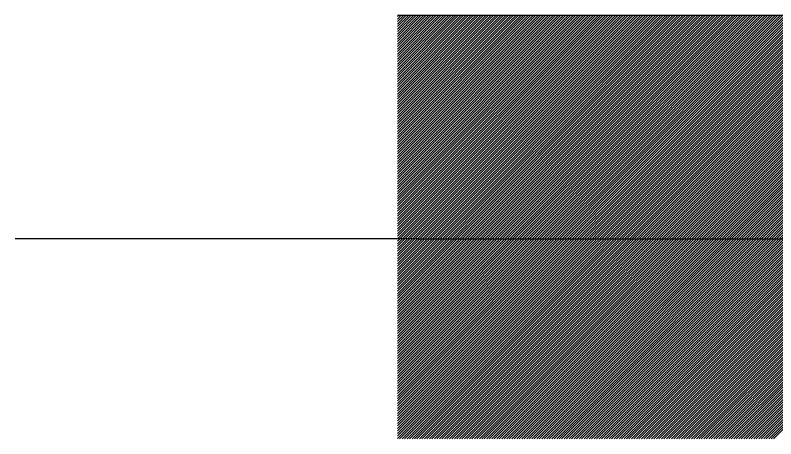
# Model space of a CAD drawing. Extents: x -28 to 822, y 61 to 665.
# Drawn here: x 277.44 to 282.83, y 193.99 to 196.99 of the extents above; entities that cross this region are included whole.
import ezdxf

# ---------------------------------------------------------------- set-up
doc = ezdxf.new("R2010")
doc.units = 0

# ---------------------------------------------------------------- blocks, each defined once
blk = doc.blocks.new('_X11')
for p, q in [((347.3356, 431.552), (350.3331, 434.5495)), ((347.3356, 431.5697), (350.3154, 434.5495)), ((347.3356, 431.5874), (350.2977, 434.5495)), ((347.3356, 431.605), (350.2801, 434.5495)), ((347.3356, 431.6227), (350.2624, 434.5495)), ((347.3356, 431.6404), (350.2447, 434.5495)), ((347.3356, 431.6581), (350.227, 434.5495)), ((347.3356, 431.6758), (350.2094, 434.5495)), ((347.3356, 431.6934), (350.1917, 434.5495)), ((347.3356, 431.7111), (350.174, 434.5495)), ((347.3356, 431.7288), (350.1563, 434.5495)), ((347.3356, 431.7465), (350.1386, 434.5495)), ((347.3356, 431.7641), (350.121, 434.5495)), ((347.3356, 431.7818), (350.1033, 434.5495)), ((347.3356, 431.7995), (350.0856, 434.5495)), ((347.3356, 431.8172), (350.0679, 434.5495)), ((347.3356, 431.8349), (350.0503, 434.5495)), ((347.3356, 431.8525), (350.0326, 434.5495)), ((347.3356, 431.8702), (350.0149, 434.5495)), ((347.3356, 431.8879), (349.9972, 434.5495)), ((347.3356, 431.9056), (349.9795, 434.5495)), ((347.3356, 431.9232), (349.9619, 434.5495)), ((347.3356, 431.9409), (349.9442, 434.5495)), ((347.3356, 431.9586), (349.9265, 434.5495)), ((347.3356, 431.9763), (349.9088, 434.5495)), ((347.3356, 431.994), (349.8912, 434.5495)), ((347.3356, 432.0116), (349.8735, 434.5495)), ((347.3356, 432.0293), (349.8558, 434.5495)), ((347.3356, 432.047), (349.8381, 434.5495)), ((347.3356, 432.0647), (349.8204, 434.5495)), ((347.3356, 432.0823), (349.8028, 434.5495)), ((347.3356, 432.1), (349.7851, 434.5495)), ((347.3356, 432.1177), (349.7674, 434.5495)), ((347.3356, 432.1354), (349.7497, 434.5495)), ((347.3356, 432.1531), (349.7321, 434.5495)), ((347.3356, 432.1707), (349.7144, 434.5495)), ((347.3356, 432.1884), (349.6967, 434.5495)), ((347.3356, 432.2061), (349.679, 434.5495)), ((347.3356, 432.2238), (349.6613, 434.5495)), ((347.3356, 432.2414), (349.6437, 434.5495)), ((347.3356, 432.2591), (349.626, 434.5495)), ((347.3356, 432.2768), (349.6083, 434.5495)), ((347.3356, 432.2945), (349.5906, 434.5495)), ((347.3356, 432.3122), (349.573, 434.5495)), ((347.3356, 432.3298), (349.5553, 434.5495)), ((347.3356, 432.3475), (349.5376, 434.5495)), ((347.3356, 432.3652), (349.5199, 434.5495)), ((347.3356, 432.3829), (349.5022, 434.5495)), ((347.3356, 432.4005), (349.4846, 434.5495)), ((347.3356, 432.4182), (349.4669, 434.5495)), ((347.3356, 432.4359), (349.4492, 434.5495)), ((347.3356, 432.4536), (349.4315, 434.5495)), ((347.3356, 432.4712), (349.4139, 434.5495)), ((347.3356, 432.4889), (349.3962, 434.5495)), ((347.3356, 432.5066), (349.3785, 434.5495)), ((347.3356, 432.5243), (349.3608, 434.5495)), ((347.3356, 432.542), (349.3431, 434.5495)), ((347.3356, 432.5596), (349.3255, 434.5495)), ((347.3356, 432.5773), (349.3078, 434.5495)), ((347.3356, 432.595), (349.2901, 434.5495)), ((347.3356, 432.6127), (349.2724, 434.5495)), ((347.3356, 432.6303), (349.2548, 434.5495)), ((347.3356, 432.648), (349.2371, 434.5495)), ((347.3356, 432.6657), (349.2194, 434.5495)), ((347.3356, 432.6834), (349.2017, 434.5495)), ((347.3356, 432.7011), (349.1841, 434.5495)), ((347.3356, 432.7187), (349.1664, 434.5495)), ((347.3356, 432.7364), (349.1487, 434.5495)), ((347.3356, 432.7541), (349.131, 434.5495)), ((347.3356, 432.7718), (349.1133, 434.5495)), ((347.3356, 432.7894), (349.0957, 434.5495)), ((347.3356, 432.8071), (349.078, 434.5495)), ((347.3356, 432.8248), (349.0603, 434.5495)), ((347.3356, 432.8425), (349.0426, 434.5495)), ((347.3356, 432.8602), (349.025, 434.5495)), ((347.3356, 432.8778), (349.0073, 434.5495)), ((347.3356, 432.8955), (348.9896, 434.5495)), ((347.3356, 432.9132), (348.9719, 434.5495)), ((347.3356, 432.9309), (348.9542, 434.5495)), ((347.3356, 432.9485), (348.9366, 434.5495)), ((347.3356, 432.9662), (348.9189, 434.5495)), ((347.3356, 432.9839), (348.9012, 434.5495)), ((347.3356, 433.0016), (348.8835, 434.5495)), ((347.3356, 433.0193), (348.8659, 434.5495)), ((347.3356, 433.0369), (348.8482, 434.5495)), ((347.3356, 433.0546), (348.8305, 434.5495)), ((347.3356, 433.0723), (348.8128, 434.5495)), ((347.3356, 433.09), (348.7951, 434.5495)), ((347.3356, 433.1076), (348.7775, 434.5495)), ((347.3356, 433.1253), (348.7598, 434.5495)), ((347.3356, 433.143), (348.7421, 434.5495)), ((347.3356, 433.1607), (348.7244, 434.5495)), ((347.3356, 433.1784), (348.7068, 434.5495)), ((347.3356, 433.196), (348.6891, 434.5495)), ((347.3356, 433.2137), (348.6714, 434.5495)), ((347.3356, 433.2314), (348.6537, 434.5495)), ((347.3356, 433.2491), (348.636, 434.5495)), ((347.3356, 433.2667), (348.6184, 434.5495)), ((347.3356, 433.2844), (348.6007, 434.5495)), ((347.3356, 433.3021), (348.583, 434.5495)), ((347.3356, 433.3198), (348.5653, 434.5495)), ((347.3356, 433.3375), (348.5477, 434.5495)), ((347.3356, 433.3551), (348.53, 434.5495)), ((347.3356, 433.3728), (348.5123, 434.5495)), ((347.3356, 433.3905), (348.4946, 434.5495)), ((347.3356, 433.4082), (348.4769, 434.5495)), ((347.3356, 433.4258), (348.4593, 434.5495)), ((347.3356, 433.4435), (348.4416, 434.5495)), ((347.3356, 433.4612), (348.4239, 434.5495)), ((347.3356, 433.4789), (348.4062, 434.5495)), ((347.3356, 433.4966), (348.3886, 434.5495)), ((347.3356, 433.5142), (348.3709, 434.5495)), ((347.3356, 433.5319), (348.3532, 434.5495)), ((347.3356, 433.5496), (348.3355, 434.5495)), ((347.3356, 433.5673), (348.3178, 434.5495)), ((347.3356, 433.5849), (348.3002, 434.5495)), ((347.3356, 433.6026), (348.2825, 434.5495)), ((347.3356, 433.6203), (348.2648, 434.5495)), ((347.3356, 433.638), (348.2471, 434.5495)), ((347.3356, 433.6557), (348.2295, 434.5495)), ((347.3356, 433.6733), (348.2118, 434.5495)), ((347.3356, 433.691), (348.1941, 434.5495)), ((347.3356, 433.7087), (348.1764, 434.5495)), ((347.3356, 433.7264), (348.1587, 434.5495)), ((347.3356, 433.744), (348.1411, 434.5495)), ((347.3356, 433.7617), (348.1234, 434.5495)), ((347.3356, 433.7794), (348.1057, 434.5495)), ((347.3356, 433.7971), (348.088, 434.5495)), ((347.3356, 433.8148), (348.0704, 434.5495)), ((347.3356, 433.8324), (348.0527, 434.5495)), ((347.3356, 433.8501), (348.035, 434.5495)), ((347.3356, 433.8678), (348.0173, 434.5495)), ((347.3356, 433.8855), (347.9996, 434.5495)), ((347.3356, 433.9031), (347.982, 434.5495)), ((347.3356, 433.9208), (347.9643, 434.5495)), ((347.3356, 433.9385), (347.9466, 434.5495)), ((347.3356, 433.9562), (347.9289, 434.5495)), ((347.3356, 433.9739), (347.9113, 434.5495)), ((347.3356, 433.9915), (347.8936, 434.5495)), ((347.3356, 434.0092), (347.8759, 434.5495)), ((347.3356, 434.0269), (347.8582, 434.5495)), ((347.3356, 434.0446), (347.8405, 434.5495)), ((347.3356, 434.0622), (347.8229, 434.5495)), ((347.3356, 434.0799), (347.8052, 434.5495)), ((347.3356, 434.0976), (347.7875, 434.5495)), ((347.3356, 434.1153), (347.7698, 434.5495)), ((347.3356, 434.133), (347.7522, 434.5495)), ((347.3356, 434.1506), (347.7345, 434.5495)), ((347.3356, 434.1683), (347.7168, 434.5495)), ((347.3356, 434.186), (347.6991, 434.5495)), ((347.3356, 434.2037), (347.6814, 434.5495)), ((347.3356, 434.2213), (347.6638, 434.5495)), ((347.3356, 434.239), (347.6461, 434.5495)), ((347.3356, 434.2567), (347.6284, 434.5495)), ((347.3356, 434.2744), (347.6107, 434.5495)), ((347.3356, 434.292), (347.5931, 434.5495)), ((347.3356, 434.3097), (347.5754, 434.5495)), ((347.3356, 434.3274), (347.5577, 434.5495)), ((347.3356, 434.3451), (347.54, 434.5495)), ((347.3356, 434.3628), (347.5223, 434.5495)), ((347.3356, 434.3804), (347.5047, 434.5495)), ((347.3356, 434.3981), (347.487, 434.5495)), ((347.3356, 434.4158), (347.4693, 434.5495)), ((347.3356, 434.4335), (347.4516, 434.5495)), ((347.3356, 434.4511), (347.434, 434.5495)), ((347.3356, 434.4688), (347.4163, 434.5495)), ((347.3356, 434.4865), (347.3986, 434.5495)), ((347.3356, 434.5042), (347.3809, 434.5495)), ((347.3356, 434.5219), (347.3633, 434.5495)), ((347.3356, 434.5395), (347.3456, 434.5495)), ((347.3508, 431.5495), (350.3508, 434.5495)), ((347.3685, 431.5495), (350.3685, 434.5495)), ((347.3861, 431.5495), (350.3861, 434.5495)), ((347.4038, 431.5495), (350.4038, 434.5495)), ((347.4215, 431.5495), (350.4215, 434.5495)), ((347.4392, 431.5495), (350.4392, 434.5495)), ((347.4568, 431.5495), (350.4568, 434.5495)), ((347.4745, 431.5495), (350.4745, 434.5495)), ((347.4922, 431.5495), (350.4922, 434.5495)), ((347.5099, 431.5495), (350.5099, 434.5495)), ((347.5276, 431.5495), (350.5276, 434.5495)), ((347.5452, 431.5495), (350.5452, 434.5495)), ((347.5629, 431.5495), (350.5629, 434.5495)), ((347.5806, 431.5495), (350.5806, 434.5495)), ((347.5983, 431.5495), (350.5983, 434.5495)), ((347.6159, 431.5495), (350.6159, 434.5495)), ((347.6336, 431.5495), (350.6336, 434.5495)), ((347.6513, 431.5495), (350.6513, 434.5495)), ((347.669, 431.5495), (350.669, 434.5495)), ((347.6867, 431.5495), (350.6867, 434.5495)), ((347.7043, 431.5495), (350.7043, 434.5495)), ((347.722, 431.5495), (350.722, 434.5495)), ((347.7397, 431.5495), (350.7397, 434.5495)), ((347.7574, 431.5495), (350.7574, 434.5495)), ((347.775, 431.5495), (350.775, 434.5495)), ((347.7927, 431.5495), (350.7927, 434.5495)), ((347.8104, 431.5495), (350.8104, 434.5495)), ((347.8281, 431.5495), (350.8281, 434.5495)), ((347.8458, 431.5495), (350.8458, 434.5495)), ((347.8634, 431.5495), (350.8634, 434.5495)), ((347.8811, 431.5495), (350.8811, 434.5495)), ((347.8988, 431.5495), (350.8988, 434.5495)), ((347.9165, 431.5495), (350.9165, 434.5495)), ((347.9341, 431.5495), (350.9341, 434.5495)), ((347.9518, 431.5495), (350.9518, 434.5495)), ((347.9695, 431.5495), (350.9695, 434.5495)), ((347.9872, 431.5495), (350.9872, 434.5495)), ((348.0049, 431.5495), (351.0049, 434.5495)), ((348.0225, 431.5495), (351.0225, 434.5495)), ((348.0402, 431.5495), (351.0402, 434.5495)), ((348.0579, 431.5495), (351.0579, 434.5495)), ((348.0756, 431.5495), (351.0756, 434.5495)), ((348.0932, 431.5495), (351.0932, 434.5495)), ((348.1109, 431.5495), (351.1109, 434.5495)), ((348.1286, 431.5495), (351.1286, 434.5495)), ((348.1463, 431.5495), (351.1463, 434.5495)), ((348.1639, 431.5495), (351.1639, 434.5495)), ((348.1816, 431.5495), (351.1816, 434.5495)), ((348.1993, 431.5495), (351.1993, 434.5495)), ((348.217, 431.5495), (351.217, 434.5495)), ((348.2347, 431.5495), (351.2347, 434.5495)), ((348.2523, 431.5495), (351.2523, 434.5495)), ((348.27, 431.5495), (351.27, 434.5495)), ((348.2877, 431.5495), (351.2877, 434.5495)), ((348.3054, 431.5495), (351.3054, 434.5495)), ((348.323, 431.5495), (351.323, 434.5495)), ((348.3407, 431.5495), (351.3407, 434.5495)), ((348.3584, 431.5495), (351.3584, 434.5495)), ((348.3761, 431.5495), (351.3761, 434.5495)), ((348.3938, 431.5495), (351.3938, 434.5495)), ((348.4114, 431.5495), (351.4114, 434.5495)), ((348.4291, 431.5495), (351.4291, 434.5495)), ((348.4468, 431.5495), (351.4468, 434.5495)), ((348.4645, 431.5495), (351.4645, 434.5495)), ((348.4821, 431.5495), (351.4821, 434.5495)), ((348.4998, 431.5495), (351.4998, 434.5495)), ((348.5175, 431.5495), (351.5175, 434.5495)), ((348.5352, 431.5495), (351.5352, 434.5495)), ((348.5529, 431.5495), (351.5529, 434.5495)), ((348.5705, 431.5495), (351.5705, 434.5495)), ((348.5882, 431.5495), (351.5882, 434.5495)), ((348.6059, 431.5495), (351.6059, 434.5495)), ((348.6236, 431.5495), (351.6236, 434.5495)), ((348.6412, 431.5495), (351.6412, 434.5495)), ((348.6589, 431.5495), (351.6589, 434.5495)), ((348.6766, 431.5495), (351.6766, 434.5495)), ((348.6943, 431.5495), (351.6943, 434.5495)), ((348.712, 431.5495), (351.712, 434.5495)), ((348.7296, 431.5495), (351.7296, 434.5495)), ((348.7473, 431.5495), (351.7473, 434.5495)), ((348.765, 431.5495), (351.765, 434.5495)), ((348.7827, 431.5495), (351.7827, 434.5495)), ((348.8003, 431.5495), (351.8003, 434.5495)), ((348.818, 431.5495), (351.818, 434.5495)), ((348.8357, 431.5495), (351.8357, 434.5495)), ((348.8534, 431.5495), (351.8534, 434.5495)), ((348.8711, 431.5495), (351.8711, 434.5495)), ((348.8887, 431.5495), (351.8887, 434.5495)), ((348.9064, 431.5495), (351.9064, 434.5495)), ((348.9241, 431.5495), (351.9241, 434.5495)), ((348.9418, 431.5495), (351.9418, 434.5495)), ((348.9594, 431.5495), (351.9594, 434.5495)), ((348.9771, 431.5495), (351.9771, 434.5495)), ((348.9948, 431.5495), (351.9948, 434.5495)), ((349.0125, 431.5495), (352.0125, 434.5495)), ((349.0302, 431.5495), (352.0302, 434.5495)), ((349.0478, 431.5495), (352.0478, 434.5495)), ((349.0655, 431.5495), (352.0655, 434.5495)), ((349.0832, 431.5495), (352.0832, 434.5495)), ((349.1009, 431.5495), (352.1009, 434.5495)), ((349.1185, 431.5495), (352.1185, 434.5495)), ((349.1362, 431.5495), (352.1362, 434.5495)), ((349.1539, 431.5495), (352.1539, 434.5495)), ((349.1716, 431.5495), (352.1716, 434.5495)), ((349.1893, 431.5495), (352.1893, 434.5495)), ((349.2069, 431.5495), (352.2069, 434.5495)), ((349.2246, 431.5495), (352.2246, 434.5495)), ((349.2423, 431.5495), (352.2423, 434.5495)), ((349.26, 431.5495), (352.26, 434.5495)), ((349.2776, 431.5495), (352.2776, 434.5495)), ((349.2953, 431.5495), (352.2953, 434.5495)), ((349.313, 431.5495), (352.313, 434.5495)), ((349.3307, 431.5495), (352.3307, 434.5495)), ((349.3484, 431.5495), (352.3484, 434.5495)), ((349.366, 431.5495), (352.366, 434.5495)), ((349.3837, 431.5495), (352.3837, 434.5495)), ((349.4014, 431.5495), (352.4014, 434.5495)), ((349.4191, 431.5495), (352.4191, 434.5495)), ((349.4367, 431.5495), (352.4367, 434.5495)), ((349.4544, 431.5495), (352.4544, 434.5495)), ((349.4721, 431.5495), (352.4721, 434.5495)), ((349.4898, 431.5495), (352.4898, 434.5495)), ((349.5075, 431.5495), (352.5075, 434.5495)), ((349.5251, 431.5495), (352.5251, 434.5495)), ((349.5428, 431.5495), (352.5428, 434.5495)), ((349.5605, 431.5495), (352.5605, 434.5495)), ((349.5782, 431.5495), (352.5782, 434.5495)), ((349.5958, 431.5495), (352.5958, 434.5495)), ((349.6135, 431.5495), (352.6135, 434.5495)), ((349.6312, 431.5495), (352.6312, 434.5495)), ((349.6489, 431.5495), (352.6489, 434.5495)), ((349.6666, 431.5495), (352.6666, 434.5495)), ((349.6842, 431.5495), (352.6842, 434.5495)), ((349.7019, 431.5495), (352.7019, 434.5495)), ((349.7196, 431.5495), (352.7196, 434.5495)), ((349.7373, 431.5495), (352.7373, 434.5495)), ((349.7549, 431.5495), (352.7549, 434.5495)), ((349.7726, 431.5495), (352.7726, 434.5495)), ((349.7903, 431.5495), (352.7903, 434.5495)), ((349.808, 431.5495), (352.808, 434.5495)), ((349.8257, 431.5495), (352.8257, 434.5495)), ((349.8433, 431.5495), (352.8433, 434.5495)), ((349.861, 431.5495), (352.861, 434.5495)), ((349.8787, 431.5495), (352.8787, 434.5495)), ((349.8964, 431.5495), (352.8964, 434.5495)), ((349.914, 431.5495), (352.914, 434.5495)), ((349.9317, 431.5495), (352.9317, 434.5495)), ((349.9494, 431.5495), (352.9494, 434.5495)), ((349.9671, 431.5495), (352.9671, 434.5495)), ((349.9847, 431.5495), (352.9847, 434.5495)), ((350.0024, 431.5495), (353.0024, 434.5495))]:
    blk.add_line(p, q)

msp = doc.modelspace()

# ---------------------------------------------------------------- linework, layer by layer
for p, q in [((280.1506, 196.9896), (288.1506, 196.9896)), ((280.292, 195.4058), (277.4418, 195.4058)), ((288.292, 195.4023), (280.292, 195.4023))]:
    msp.add_line(p, q)

# ---------------------------------------------------------------- block references
msp.add_blockref('_X11', (-67.185, -237.5599))

doc.saveas('drawing.dxf')
